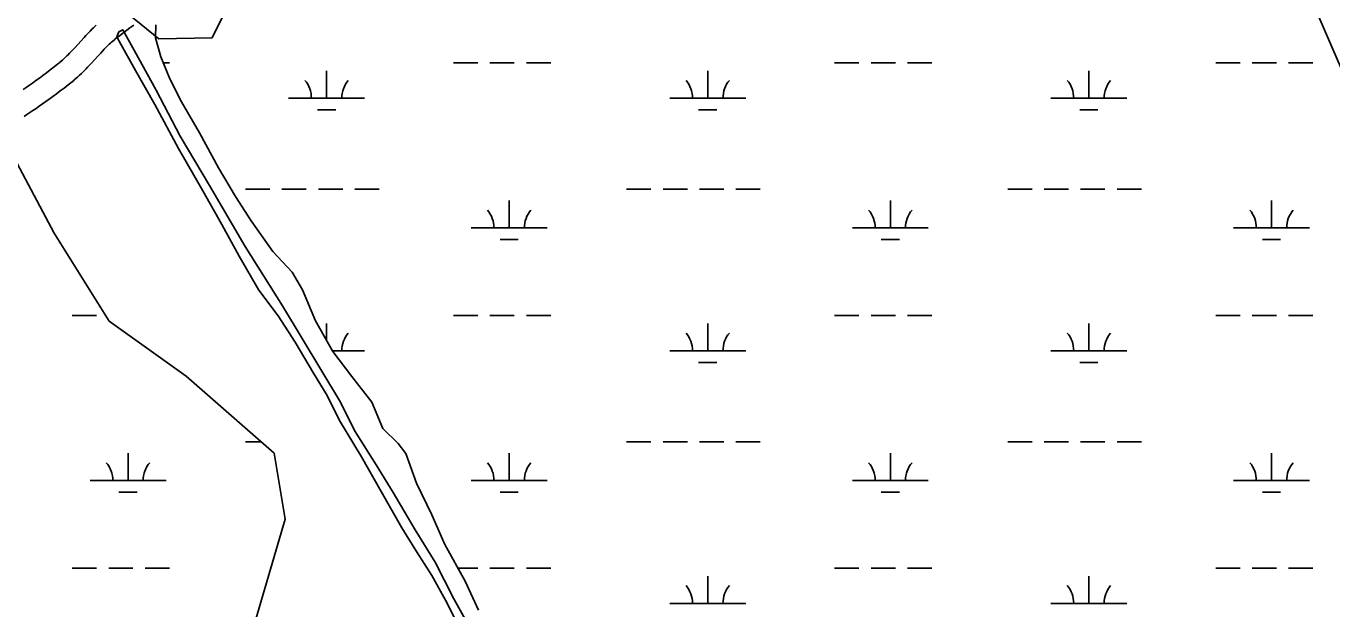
# Model space of a CAD drawing. Extents: x 3177185 to 3215018, y 812988 to 838321.
# Drawn here: x 3187816 to 3189536, y 823321 to 824089 of the extents above; entities that cross this region are included whole.
import ezdxf

# ---------------------------------------------------------------- set-up
doc = ezdxf.new("R2010")
doc.units = 0
for name, color, linetype in [('V-ROAD-CNTR', 7, 'Continuous'), ('V-SITE-VEGE', 7, 'Continuous'), ('V-TOPO-SHOR', 7, 'Continuous'), ('V-WETL-SWMP', 7, 'Continuous')]:
    doc.layers.add(name, color=color, linetype=linetype)

msp = doc.modelspace()

# ---------------------------------------------------------------- linework, layer by layer
at = {"layer": 'V-ROAD-CNTR'}
for points in [[(3187908.5, 824090.1), (3187906.7, 824088.4), (3187905, 824086.8), (3187903.3, 824085.2), (3187900.3, 824082.1), (3187897.4, 824079.2), (3187894.8, 824076.5), (3187892.4, 824073.9), (3187888.1, 824069.1), (3187880.6, 824060.9), (3187877.8, 824057.9), (3187875.4, 824055.3), (3187873.3, 824053.1), (3187871.4, 824051.2), (3187869.8, 824049.6), (3187868.4, 824048.3), (3187865.8, 824045.8), (3187863.9, 824044.1), (3187862.5, 824042.9), (3187860.2, 824040.9)], [(3187958.2, 824090.4), (3187952.9, 824086.6), (3187945, 824080.7), (3187937.2, 824074.9), (3187935.3, 824073.4), (3187933.6, 824072), (3187931.9, 824070.6), (3187930.2, 824069.2), (3187928.7, 824067.8), (3187927.1, 824066.4), (3187925.7, 824065.1), (3187924.3, 824063.7), (3187921.6, 824061), (3187919, 824058.4), (3187916.7, 824055.9), (3187914.4, 824053.5), (3187910.2, 824048.9), (3187902.7, 824040.6), (3187899.7, 824037.4), (3187897.1, 824034.7), (3187894.8, 824032.2), (3187892.7, 824030.1), (3187890.8, 824028.3), (3187889.1, 824026.6), (3187886.2, 824023.8), (3187883.9, 824021.8), (3187882.1, 824020.2), (3187879.6, 824018)], [(3187860.4, 824041.1), (3187858, 824039.1), (3187852.9, 824035.1), (3187847.9, 824031.2), (3187843, 824027.5), (3187838.2, 824023.9), (3187833.6, 824020.5), (3187829.1, 824017.2), (3187824.7, 824014), (3187820.4, 824011), (3187816.3, 824008.1), (3187812.3, 824005.3)], [(3187879.3, 824017.8), (3187876.8, 824015.7), (3187871.4, 824011.5), (3187866.2, 824007.4), (3187861.1, 824003.6), (3187856.2, 823999.9), (3187851.4, 823996.3), (3187846.7, 823992.9), (3187842.1, 823989.6), (3187837.7, 823986.5), (3187833.4, 823983.4), (3187829.2, 823980.6), (3187825.1, 823977.8), (3187821.1, 823975.1), (3187817.3, 823972.6), (3187813.5, 823970.1)]]:
    msp.add_lwpolyline(points, dxfattribs=at)
at = {"layer": 'V-SITE-VEGE'}
for p, q in [((3189466.6, 824221.2), (3189548.1, 824032.1)), ((3187935.2, 824117.2), (3187991.1, 824072.3)), ((3188061.1, 824073.6), (3188088.5, 824128.8)), ((3187938.4, 824081.5), (3187935.7, 824074.6)), ((3187943.5, 824084.2), (3187938.4, 824081.5)), ((3187959, 824056.3), (3187943.5, 824084.2)), ((3187935.7, 824074.6), (3187938.8, 824068.9)), ((3187938.8, 824068.9), (3187960.4, 824030.7)), ((3187991.1, 824072.3), (3188061.1, 824073.6)), ((3187987.6, 824004.4), (3187959, 824056.3)), ((3187960.4, 824030.7), (3187985.7, 823985.7)), ((3188018.8, 823943.9), (3187987.6, 824004.4)), ((3187985.7, 823985.7), (3188016.7, 823927.6)), ((3188057.6, 823879.1), (3188018.8, 823943.9)), ((3188016.7, 823927.6), (3188049, 823872.2)), ((3188104.5, 823798.5), (3188057.6, 823879.1)), ((3188049, 823872.2), (3188074, 823827.6)), ((3188074, 823827.6), (3188096.9, 823786)), ((3188153.6, 823720.6), (3188104.5, 823798.5)), ((3188096.9, 823786), (3188122.6, 823741.3)), ((3188122.6, 823741.3), (3188148.1, 823707.3)), ((3188230.3, 823593.8), (3188153.6, 823720.6)), ((3188148.1, 823707.3), (3188170.3, 823672.8)), ((3188170.3, 823672.8), (3188194.8, 823631.8)), ((3188194.8, 823631.8), (3188212.8, 823602.7)), ((3188212.8, 823602.7), (3188228.7, 823569.6)), ((3188248.7, 823556.4), (3188230.3, 823593.8)), ((3188228.7, 823569.6), (3188257.7, 823521.6)), ((3188276.9, 823511.2), (3188248.7, 823556.4)), ((3188257.7, 823521.6), (3188283.5, 823475.9)), ((3188299.3, 823474.7), (3188276.9, 823511.2)), ((3188283.5, 823475.9), (3188311.1, 823428.1)), ((3188328.5, 823425.8), (3188299.3, 823474.7)), ((3188311.1, 823428.1), (3188330.3, 823397.1)), ((3188355, 823382.9), (3188328.5, 823425.8)), ((3188330.3, 823397.1), (3188350.4, 823365.5)), ((3188379.6, 823334.8), (3188355, 823382.9)), ((3188350.4, 823365.5), (3188368.4, 823333.1)), ((3188368.4, 823333.1), (3188385.6, 823299.1)), ((3188411.6, 823277.1), (3188379.6, 823334.8))]:
    msp.add_line(p, q, dxfattribs=at)
at = {"layer": 'V-TOPO-SHOR'}
for points in [[(3188016.7, 823927.6), (3187985.7, 823985.7), (3187960.4, 824030.7), (3187938.8, 824068.9), (3187935.7, 824074.6), (3187938.4, 824081.5), (3187943.5, 824084.2), (3187959, 824056.3), (3187987.6, 824004.4), (3188018.8, 823943.9), (3188057.6, 823879.1), (3188104.5, 823798.5), (3188153.6, 823720.6), (3188230.3, 823593.8)], [(3188148.1, 823707.3), (3188122.6, 823741.3), (3188096.9, 823786), (3188074, 823827.6), (3188049, 823872.2), (3188016.7, 823927.6)], [(3188283.5, 823475.9), (3188257.7, 823521.6), (3188228.7, 823569.6), (3188212.8, 823602.7), (3188194.8, 823631.8), (3188170.3, 823672.8), (3188148.1, 823707.3)], [(3188230.3, 823593.8), (3188248.7, 823556.4), (3188276.9, 823511.2), (3188299.3, 823474.7), (3188328.5, 823425.8), (3188355, 823382.9), (3188379.6, 823334.8), (3188411.6, 823277.1), (3188439.7, 823230), (3188457.3, 823195), (3188481, 823169.4)], [(3188459.9, 823157.1), (3188435.2, 823203), (3188408, 823254.6), (3188385.6, 823299.1), (3188368.4, 823333.1), (3188350.4, 823365.5), (3188330.3, 823397.1), (3188311.1, 823428.1), (3188283.5, 823475.9)]]:
    msp.add_lwpolyline(points, dxfattribs=at)
at = {"layer": 'V-WETL-SWMP'}
for p, q in [((3187737.5, 824033.5), (3187853.3, 823816.2)), ((3187996.8, 824040.5), (3188005, 824040.5)), ((3188211.8, 823994), (3188211.8, 824030)), ((3188378.9, 824040.5), (3188410.9, 824040.5)), ((3188426.9, 824040.5), (3188458.9, 824040.5)), ((3188474.9, 824040.5), (3188506.9, 824040.5)), ((3188713.7, 823994), (3188713.7, 824030)), ((3188880.8, 824040.5), (3188912.8, 824040.5)), ((3188928.8, 824040.5), (3188960.8, 824040.5)), ((3188976.8, 824040.5), (3189008.8, 824040.5)), ((3189215.6, 823994), (3189215.6, 824030)), ((3189382.7, 824040.5), (3189414.7, 824040.5)), ((3189430.7, 824040.5), (3189462.7, 824040.5)), ((3189478.7, 824040.5), (3189510.7, 824040.5)), ((3188161.8, 823994), (3188261.8, 823994)), ((3188663.7, 823994), (3188763.7, 823994)), ((3189165.6, 823994), (3189265.6, 823994)), ((3188199.8, 823978.6), (3188223.8, 823978.6)), ((3188701.7, 823978.6), (3188725.7, 823978.6)), ((3189203.6, 823978.6), (3189227.6, 823978.6)), ((3188105, 823874), (3188137, 823874)), ((3188153, 823874), (3188185, 823874)), ((3188201, 823874), (3188233, 823874)), ((3188249, 823874), (3188281, 823874)), ((3188606.9, 823874), (3188638.9, 823874)), ((3188654.9, 823874), (3188686.9, 823874)), ((3188702.9, 823874), (3188734.9, 823874)), ((3188750.9, 823874), (3188782.9, 823874)), ((3189108.8, 823874), (3189140.8, 823874)), ((3189156.8, 823874), (3189188.8, 823874)), ((3189204.8, 823874), (3189236.8, 823874)), ((3189252.8, 823874), (3189284.8, 823874)), ((3188452.3, 823823.2), (3188452.3, 823859.2)), ((3188954.2, 823823.2), (3188954.2, 823859.2)), ((3189456.1, 823823.2), (3189456.1, 823859.2)), ((3188402.3, 823823.2), (3188502.3, 823823.2)), ((3188904.2, 823823.2), (3189004.2, 823823.2)), ((3189406.1, 823823.2), (3189506.1, 823823.2)), ((3187853.3, 823816.2), (3187925.6, 823700.4)), ((3188440.3, 823807.8), (3188464.3, 823807.8)), ((3188942.2, 823807.8), (3188966.2, 823807.8)), ((3189444.1, 823807.8), (3189468.1, 823807.8)), ((3187876.9, 823707.8), (3187908.9, 823707.8)), ((3188378.9, 823707.8), (3188410.9, 823707.8)), ((3188426.9, 823707.8), (3188458.9, 823707.8)), ((3188474.9, 823707.8), (3188506.9, 823707.8)), ((3188880.8, 823707.8), (3188912.8, 823707.8)), ((3188928.8, 823707.8), (3188960.8, 823707.8)), ((3188976.8, 823707.8), (3189008.8, 823707.8)), ((3189382.7, 823707.8), (3189414.7, 823707.8)), ((3189430.7, 823707.8), (3189462.7, 823707.8)), ((3189478.7, 823707.8), (3189510.7, 823707.8)), ((3187925.6, 823700.4), (3188026.9, 823628)), ((3188211.8, 823675.2), (3188211.8, 823697.4)), ((3188713.7, 823661.4), (3188713.7, 823697.4)), ((3189215.6, 823661.4), (3189215.6, 823697.4)), ((3188219.7, 823661.4), (3188261.8, 823661.4)), ((3188663.7, 823661.4), (3188763.7, 823661.4)), ((3189165.6, 823661.4), (3189265.6, 823661.4)), ((3188701.7, 823645.9), (3188725.7, 823645.9)), ((3189203.6, 823645.9), (3189227.6, 823645.9)), ((3188026.9, 823628), (3188142.7, 823526.6)), ((3188104.9, 823541.3), (3188125.9, 823541.3)), ((3188606.9, 823541.3), (3188638.9, 823541.3)), ((3188654.9, 823541.3), (3188686.9, 823541.3)), ((3188702.9, 823541.3), (3188734.9, 823541.3)), ((3188750.9, 823541.3), (3188782.9, 823541.3)), ((3189108.8, 823541.3), (3189140.8, 823541.3)), ((3189156.8, 823541.3), (3189188.8, 823541.3)), ((3189204.8, 823541.3), (3189236.8, 823541.3)), ((3189252.8, 823541.3), (3189284.8, 823541.3)), ((3187950.4, 823490.5), (3187950.4, 823526.5)), ((3188142.7, 823526.6), (3188157.2, 823439.7)), ((3188452.3, 823490.5), (3188452.3, 823526.5)), ((3188954.2, 823490.5), (3188954.2, 823526.5)), ((3189456.1, 823490.5), (3189456.1, 823526.5)), ((3187900.4, 823490.5), (3188000.4, 823490.5)), ((3188402.3, 823490.5), (3188502.3, 823490.5)), ((3188904.2, 823490.5), (3189004.2, 823490.5)), ((3189406.1, 823490.5), (3189506.1, 823490.5)), ((3187938.4, 823475.1), (3187962.4, 823475.1)), ((3188440.3, 823475.1), (3188464.3, 823475.1)), ((3188942.2, 823475.1), (3188966.2, 823475.1)), ((3189444.1, 823475.1), (3189468.1, 823475.1)), ((3188157.2, 823439.7), (3188084.8, 823193.5)), ((3187876.9, 823375.1), (3187908.9, 823375.1)), ((3187924.9, 823375.1), (3187956.9, 823375.1)), ((3187972.9, 823375.1), (3188004.9, 823375.1)), ((3188384.8, 823375.1), (3188410.9, 823375.1)), ((3188426.9, 823375.1), (3188458.9, 823375.1)), ((3188474.9, 823375.1), (3188506.9, 823375.1)), ((3188880.8, 823375.1), (3188912.8, 823375.1)), ((3188928.8, 823375.1), (3188960.8, 823375.1)), ((3188976.8, 823375.1), (3189008.8, 823375.1)), ((3189382.7, 823375.1), (3189414.7, 823375.1)), ((3189430.7, 823375.1), (3189462.7, 823375.1)), ((3189478.7, 823375.1), (3189510.7, 823375.1)), ((3188713.7, 823328.7), (3188713.7, 823364.7)), ((3189215.6, 823328.7), (3189215.6, 823364.7)), ((3188663.7, 823328.7), (3188763.7, 823328.7)), ((3189165.6, 823328.7), (3189265.6, 823328.7))]:
    msp.add_line(p, q, dxfattribs=at)
msp.add_lwpolyline([(3188412, 823319.7), (3188394.1, 823358.2), (3188367.7, 823406.3), (3188350.2, 823445.5), (3188330.1, 823486.9), (3188316, 823526.1), (3188306.3, 823539.3), (3188285.8, 823559.2), (3188271.4, 823593.6), (3188245.2, 823627.4), (3188220.2, 823660.4), (3188197.3, 823700.8), (3188180.3, 823741.6), (3188166.3, 823764.8), (3188141.2, 823792.2), (3188112.7, 823832.4), (3188092, 823864.4), (3188069.4, 823902.3), (3188044.5, 823948.5), (3188020.6, 823989.2), (3188005.2, 824019.3), (3187993.6, 824048.5), (3187986.7, 824073.7), (3187987.1, 824090.8)], dxfattribs=at)
for centre, start, end in [((3188156.6, 823994.5), 359.2282, 40.7718), ((3188267.1, 823994.5), 139.2282, 180.7718), ((3188658.5, 823994.5), 359.2282, 40.7718), ((3188769, 823994.5), 139.2282, 180.7718), ((3189160.4, 823994.5), 359.2282, 40.7718), ((3189270.9, 823994.5), 139.2282, 180.7718), ((3188397, 823823.7), 359.2282, 40.7718), ((3188507.5, 823823.7), 139.2282, 180.7718), ((3188898.9, 823823.7), 359.2282, 40.7718), ((3189009.4, 823823.7), 139.2282, 180.7718), ((3189400.9, 823823.7), 359.2282, 40.7718), ((3189511.3, 823823.7), 139.2282, 180.7718), ((3188267.1, 823661.8), 139.2282, 180.7718), ((3188658.5, 823661.8), 359.2282, 40.7718), ((3188769, 823661.8), 139.2282, 180.7718), ((3189160.4, 823661.8), 359.2282, 40.7718), ((3189270.9, 823661.8), 139.2282, 180.7718), ((3187895.1, 823491), 359.2282, 40.7718), ((3188005.6, 823491), 139.2282, 180.7718), ((3188397, 823491), 359.2282, 40.7718), ((3188507.5, 823491), 139.2282, 180.7718), ((3188898.9, 823491), 359.2282, 40.7718), ((3189009.4, 823491), 139.2282, 180.7718), ((3189400.9, 823491), 359.2282, 40.7718), ((3189511.3, 823491), 139.2282, 180.7718), ((3188658.5, 823329.2), 359.2282, 40.7718), ((3188769, 823329.2), 139.2282, 180.7718), ((3189160.4, 823329.2), 359.2282, 40.7718), ((3189270.9, 823329.2), 139.2282, 180.7718)]:
    msp.add_arc(centre, 35.2, start, end, dxfattribs=at)

doc.saveas('drawing.dxf')
